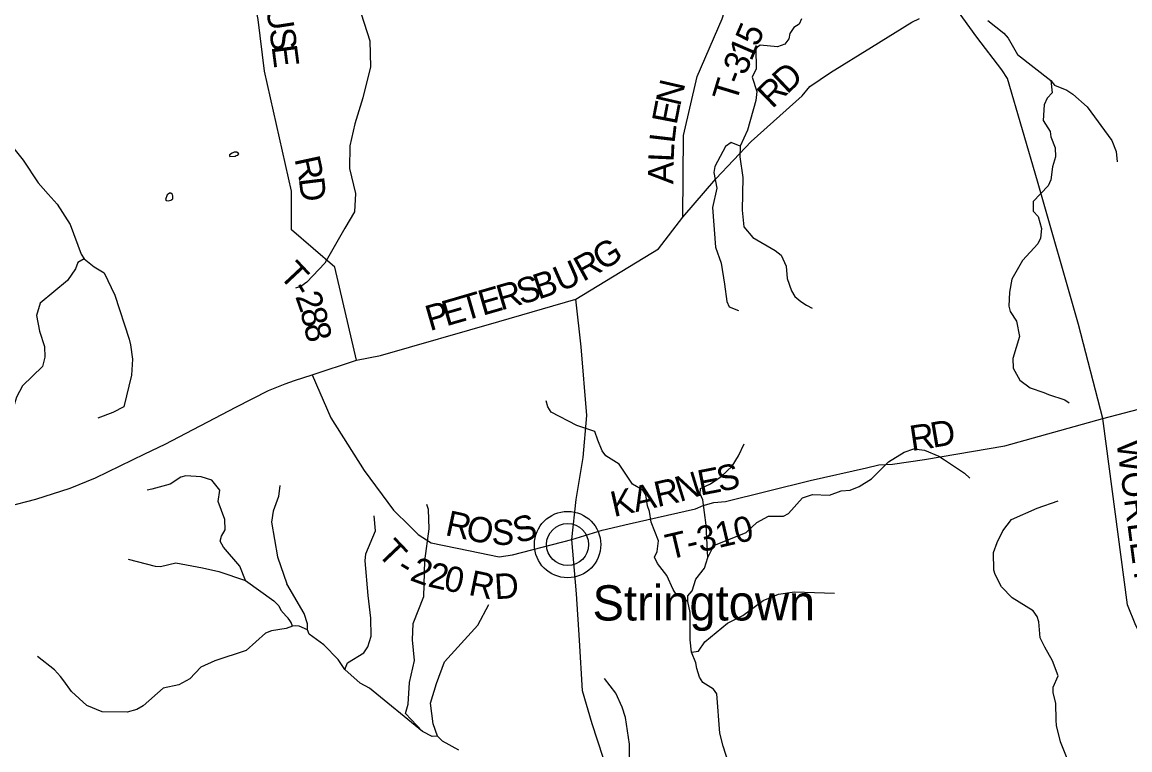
# Model space of a CAD drawing. Extents: x 1525783 to 1900577, y 218250 to 627376.
# Drawn here: x 1682109 to 1695217, y 448805 to 457419 of the extents above; entities that cross this region are included whole.
import ezdxf

# ---------------------------------------------------------------- set-up
doc = ezdxf.new("R2010")
doc.units = 0
for name, color, linetype in [('GM_X_County_Road', 7, 'Continuous'), ('GM_X_County_Road_Text', 7, 'Continuous'), ('GM_X_Minor_Lake', 7, 'Continuous'), ('GM_X_Minor_River', 7, 'Continuous'), ('GM_X_Township_Road', 7, 'Continuous'), ('GM_X_Township_Road_Text', 7, 'Continuous'), ('GM_X_Township_ROW', 7, 'Continuous'), ('GM_X_Unincorporated', 7, 'Continuous'), ('GM_X_Unincorporated_Location', 7, 'Continuous'), ('GM_X_Unincorporated_Text', 7, 'Continuous')]:
    doc.layers.add(name, color=color, linetype=linetype)

msp = doc.modelspace()

# ---------------------------------------------------------------- linework, layer by layer
at = {"layer": 'GM_X_County_Road'}
for points in [[(1699515, 444450), (1697807, 446928), (1697175, 448462), (1696820, 448397), (1696651, 448359), (1696537, 448384), (1696451, 448484), (1696388, 448692), (1696313, 448836), (1695684, 449690), (1695523, 449836), (1695289, 450275), (1695191, 450520), (1694899, 452729), (1694611, 453840), (1694125, 455535), (1693769, 456750), (1693701, 456856), (1693406, 457242), (1693106, 457654)], [(1681936, 451685), (1682272, 451773), (1682679, 451903), (1682979, 452026), (1683561, 452308), (1683800, 452422), (1684639, 452862), (1685024, 453057), (1685223, 453137), (1685333, 453175), (1685540, 453244), (1686066, 453418), (1686349, 453471), (1687751, 453877), (1688660, 454138), (1689638, 454735), (1689927, 455110), (1690319, 455563), (1690738, 456005), (1691340, 456548), (1691431, 456657), (1691675, 456821), (1692159, 457121), (1692639, 457417), (1692728, 457461)], [(1689170, 444610), (1689170, 444610), (1689186, 446350), (1689161, 446577), (1689148, 446758), (1689206, 447116), (1689400, 447778), (1689415, 447904), (1689295, 448143), (1689051, 448510), (1688855, 449111), (1688742, 449505), (1688704, 450102), (1688671, 450650), (1688613, 451295), (1688666, 451768), (1688748, 452266), (1688790, 452764), (1688725, 453577), (1688660, 454138)]]:
    msp.add_lwpolyline(points, dxfattribs=at)
at = {"layer": 'GM_X_Minor_Lake'}
for points in [[(1684618, 455880), (1684596, 455868), (1684564, 455850), (1684562, 455842), (1684568, 455830), (1684628, 455834)], [(1684628, 455834), (1684642, 455840), (1684660, 455844), (1684674, 455860), (1684648, 455878), (1684618, 455880), (1684596, 455868), (1684564, 455850), (1684562, 455842), (1684568, 455830), (1684628, 455834)], [(1684628, 455834), (1684642, 455840), (1684660, 455844), (1684674, 455860), (1684648, 455878), (1684618, 455880)], [(1683824, 455373), (1683804, 455319), (1683814, 455307), (1683838, 455303), (1683868, 455313), (1683892, 455329), (1683892, 455357), (1683888, 455379), (1683870, 455393), (1683854, 455393), (1683838, 455383), (1683824, 455373)], [(1683892, 455329), (1683892, 455357), (1683888, 455379), (1683870, 455393), (1683854, 455393), (1683838, 455383), (1683824, 455373)], [(1683824, 455373), (1683804, 455319), (1683814, 455307), (1683838, 455303), (1683868, 455313), (1683892, 455329)]]:
    msp.add_lwpolyline(points, dxfattribs=at)
at = {"layer": 'GM_X_Minor_River'}
for points in [[(1686434, 459469), (1686406, 459399), (1686310, 459264), (1686250, 459129), (1686221, 458955), (1686121, 458563), (1686079, 458353), (1686040, 457923), (1686085, 457627), (1686223, 457196), (1686230, 456891)], [(1691333, 457457), (1691306, 457393), (1691240, 457356), (1691193, 457285), (1691180, 457221), (1691133, 457157), (1691048, 457126), (1690842, 457145), (1690791, 457106), (1690794, 456867), (1690749, 456768)], [(1693538, 457437), (1693728, 457288), (1693777, 457231), (1693889, 457037), (1694283, 456728)], [(1686230, 456891), (1686142, 456522), (1686047, 456214), (1685987, 455955), (1685983, 455686), (1686052, 455392), (1686043, 455172), (1685926, 454981), (1685691, 454565), (1685479, 454341), (1685406, 454290), (1685344, 454269)], [(1690749, 456768), (1690803, 456597), (1690791, 456491), (1690694, 456139), (1690605, 455952), (1690601, 455826), (1690637, 455581), (1690631, 455192), (1690650, 454995), (1690754, 454869), (1691022, 454714), (1691091, 454659), (1691151, 454532), (1691163, 454385), (1691213, 454238), (1691252, 454173), (1691325, 454114), (1691392, 454069), (1691458, 454032)], [(1694283, 456728), (1694299, 456581), (1694240, 456518), (1694205, 456442), (1694190, 456254), (1694276, 456124), (1694283, 456060), (1694335, 455931), (1694337, 455823), (1694301, 455705), (1694283, 455551), (1694252, 455483), (1694075, 455297), (1694075, 455183), (1694132, 455120), (1694172, 454977), (1694162, 454860), (1694129, 454793), (1693946, 454599), (1693822, 454376), (1693792, 454222), (1693787, 454056), (1693802, 453993), (1693878, 453878), (1693912, 453697), (1693831, 453439), (1693836, 453321), (1693915, 453179), (1694036, 453091), (1694200, 453033), (1694255, 453010), (1694449, 452949), (1694500, 452912)], [(1694283, 456728), (1694326, 456671), (1694470, 456613), (1694541, 456568), (1694713, 456415), (1695005, 456019), (1695055, 455888), (1695067, 455766)], [(1680679, 456613), (1680799, 456640), (1681026, 456647), (1681493, 456364), (1681635, 456255), (1681888, 456078), (1682121, 455784), (1682300, 455516), (1682416, 455383), (1682522, 455263), (1682676, 455022), (1682808, 454673), (1682843, 454618), (1682961, 454522), (1683078, 454451), (1683205, 454189), (1683374, 453666), (1683391, 453600), (1683414, 453431), (1683402, 453242), (1683311, 452867), (1683184, 452797), (1683005, 452730)], [(1690605, 455952), (1690501, 455996), (1690434, 455947), (1690306, 455712), (1690293, 455638), (1690328, 455453), (1690279, 455225), (1690316, 454755), (1690381, 454566), (1690421, 454318), (1690448, 454111), (1690477, 454049), (1690586, 454005)], [(1682843, 454618), (1682770, 454575), (1682742, 454497), (1682644, 454361), (1682323, 454091), (1682280, 453946), (1682315, 453762), (1682373, 453581), (1682379, 453452), (1682351, 453343), (1682115, 453112), (1682042, 452981), (1682006, 452863), (1681993, 452689)], [(1690530, 448454), (1690405, 448847), (1690366, 449002), (1690329, 449466), (1690292, 449525), (1690165, 449604), (1690126, 449666), (1690094, 449769), (1690081, 449834), (1690031, 449961), (1690014, 450108), (1690014, 450431), (1689986, 450560), (1689846, 450652), (1689812, 450703), (1689737, 450867), (1689628, 451009), (1689593, 451084), (1689622, 451152), (1689639, 451278), (1689551, 451500), (1689535, 451627), (1689508, 451693), (1689491, 451822), (1689456, 451879), (1689333, 451951), (1689173, 452185), (1689018, 452284), (1688971, 452345), (1688922, 452470), (1688887, 452575), (1688674, 452643), (1688368, 452803), (1688329, 452864), (1688311, 452937)], [(1689986, 450560), (1689985, 450628), (1690037, 450687), (1690081, 450825), (1690184, 450955), (1690225, 451081), (1690204, 451464), (1690163, 451764), (1690131, 451837), (1690136, 451899), (1690255, 451953), (1690383, 452041), (1690510, 452161), (1690586, 452286), (1690655, 452427)], [(1690225, 451081), (1690293, 451224), (1690677, 451376), (1690802, 451498), (1690940, 451571), (1691118, 451572), (1691179, 451603), (1691343, 451787), (1691460, 451827), (1691664, 451819), (1691803, 451871), (1691906, 451879), (1692015, 451923), (1692159, 452013), (1692363, 452214), (1692546, 452329), (1692663, 452369), (1692789, 452353), (1692956, 452283), (1693023, 452236), (1693259, 452081), (1693324, 452020)], [(1684754, 450811), (1684687, 450980), (1684493, 451204), (1684454, 451275), (1684467, 451335), (1684512, 451410), (1684509, 451531), (1684430, 451745), (1684449, 451879), (1684353, 451997), (1684227, 452037), (1684047, 452048), (1683987, 452031), (1683859, 451949), (1683642, 451889), (1683590, 451877)], [(1685160, 451933), (1685142, 451805), (1685079, 451629), (1685059, 451501), (1685131, 451089), (1685241, 450770)], [(1686846, 449021), (1686645, 449236), (1686677, 449345), (1686694, 449604), (1686751, 449864), (1686730, 450109), (1686737, 450301), (1686862, 450622), (1686874, 451041), (1686925, 451423), (1686917, 451648), (1686900, 451710)], [(1694559, 448492), (1694396, 448898), (1694349, 449095), (1694347, 449157), (1694342, 449358), (1694311, 449481), (1694310, 449545), (1694368, 449679), (1694302, 449858), (1694212, 450020), (1694158, 450130), (1694142, 450320), (1694121, 450385), (1694072, 450450), (1693824, 450603), (1693699, 450734), (1693625, 450881), (1693608, 450932), (1693602, 451141), (1693646, 451260), (1693713, 451399), (1693816, 451530), (1694119, 451665), (1694371, 451753)], [(1685929, 449754), (1685959, 449834), (1686152, 449953), (1686199, 450024), (1686239, 450152), (1686237, 450364), (1686202, 450630), (1686168, 451044), (1686176, 451124), (1686291, 451398), (1686274, 451573)], [(1683363, 451063), (1683682, 450979), (1683746, 450974), (1683929, 451019), (1684242, 450960), (1684435, 450916), (1684754, 450811), (1685088, 450570), (1685147, 450511), (1685172, 450458), (1685233, 450387)], [(1687023, 448968), (1686963, 448963), (1686846, 449021), (1686218, 449536), (1686109, 449594), (1685929, 449754), (1685849, 449874), (1685680, 450049), (1685506, 450173), (1685485, 450227), (1685486, 450298), (1685447, 450417), (1685241, 450770)], [(1690031, 449961), (1690111, 449972), (1690188, 450083), (1690457, 450306), (1690639, 450395), (1690879, 450572), (1691060, 450647), (1691249, 450675), (1691724, 450661)], [(1687277, 448803), (1687082, 448909), (1687023, 448968), (1686972, 449111), (1686942, 449357), (1687011, 449592), (1687106, 449845), (1687503, 450281), (1687630, 450524)], [(1685485, 450227), (1685388, 450269), (1685339, 450273), (1685307, 450270), (1685232, 450241)], [(1685307, 450270), (1685292, 450314), (1685278, 450335), (1685256, 450363), (1685233, 450387)], [(1685232, 450241), (1685059, 450214), (1684989, 450185), (1684759, 449980), (1684388, 449858), (1684225, 449783), (1684094, 449646), (1683965, 449576), (1683778, 449536), (1683540, 449325), (1683467, 449284), (1683352, 449252), (1683056, 449255), (1682873, 449328), (1682694, 449494), (1682604, 449620), (1682561, 449675), (1682490, 449752), (1682291, 449908)], [(1690487, 447441), (1690432, 447284), (1690259, 447289), (1690128, 447343), (1689998, 447438), (1689736, 447589), (1689628, 447730), (1689580, 447805), (1689387, 447995), (1689131, 448374), (1689253, 448591), (1689296, 448728), (1689297, 448871), (1689249, 449187), (1689211, 449312), (1689136, 449476), (1688999, 449649)]]:
    msp.add_lwpolyline(points, dxfattribs=at)
at = {"layer": 'GM_X_Township_Road'}
for points in [[(1689927, 455110), (1689936, 456077), (1690096, 456777), (1690393, 457460), (1691042, 459513), (1691146, 459843), (1691035, 460578), (1691107, 460662), (1692611, 460906)], [(1686066, 453418), (1685809, 454519), (1685295, 454959), (1685295, 455417), (1684977, 456840), (1684901, 457449), (1684867, 457624), (1684202, 459260), (1683920, 459171), (1682761, 458882), (1682638, 458846), (1682519, 458779), (1682109, 458683), (1681998, 458676), (1681919, 458789), (1681726, 459127), (1681582, 459251), (1681313, 459387), (1681237, 459415)], [(1694899, 452729), (1700505, 454196), (1701177, 454379), (1702472, 454677), (1702584, 454708), (1702656, 454738)], [(1688613, 451295), (1688974, 451404), (1689294, 451482), (1690076, 451656), (1690167, 451698), (1690294, 451731), (1690432, 451746), (1691436, 451995), (1692100, 452144), (1692248, 452177), (1692410, 452187), (1692788, 452240), (1693737, 452404), (1694899, 452729)], [(1686696, 451452), (1686739, 451409), (1686794, 451353), (1686948, 451257), (1687393, 451163), (1687755, 451089), (1687912, 451114), (1688613, 451295)]]:
    msp.add_lwpolyline(points, dxfattribs=at)
at = {"layer": 'GM_X_Township_ROW'}
msp.add_lwpolyline([(1685540, 453244), (1685761, 452736), (1686156, 452113), (1686505, 451642), (1686696, 451452)], dxfattribs=at)
at = {"layer": 'GM_X_Unincorporated'}
for radius in [393, 249]:
    msp.add_circle((1688564, 451235), radius, dxfattribs=at)
at = {"layer": 'GM_X_Unincorporated_Location'}
msp.add_line((1688564, 451235), (1688564, 451235), dxfattribs=at)

# ---------------------------------------------------------------- texts
at = {"layer": 'GM_X_County_Road_Text'}
for s, rotation, p in [('D', 43.3847, (1691161, 456558)), ('R', 44.2797, (1690986, 456387)), ('G', 31.5145, (1688976, 454469)), ('U', 23.8168, (1688480, 454223)), ('R', 28.9486, (1688747, 454342)), ('B', 18.6851, (1688219, 454133)), ('R', 16.1192, (1687774, 454004)), ('S', 16.1192, (1688010, 454073)), ('T', 16.1192, (1687343, 453880)), ('E', 16.1192, (1687558, 453942)), ('P', 16.1192, (1686933, 453761)), ('E', 16.1192, (1687127, 453817)), ('WORLEY', 277.5842, (1695057, 452455))]:
    msp.add_text(s, height=300, rotation=rotation, dxfattribs=at).set_placement(p)
at = {"layer": 'GM_X_Township_Road_Text'}
for s, rotation, p in [('U', 278.7107, (1684994, 457592)), ('5', 66.457, (1690812, 457117)), ('S', 277.4333, (1685034, 457333)), ('E', 277.3786, (1685060, 457132)), ('1', 66.5923, (1690738, 456947)), ('3', 67.1752, (1690667, 456778)), ('N', 77.0044, (1689895, 456413)), ('T', 73.1698, (1690559, 456456)), ('-', 68.3841, (1690622, 456665)), ('E', 79.1017, (1689853, 456195)), ('L', 83.2962, (1689828, 455978)), ('L', 87.4908, (1689818, 455760)), ('R', 282.2147, (1685331, 455801)), ('A', 89.588, (1689816, 455499)), ('D', 276.8941, (1685382, 455567)), ('T', 313.1962, (1685138, 454414)), ('2', 289.3181, (1685338, 454173)), ('-', 301.2571, (1685281, 454264)), ('8', 283.3485, (1685397, 454007)), ('8', 283.3485, (1685440, 453827)), ('R', 8.4414, (1692635, 452341)), ('D', 9.8306, (1692886, 452379)), ('E', 10.9914, (1690135, 451813)), ('S', 11.9018, (1690361, 451857)), ('R', 12.7732, (1689627, 451677)), ('N', 17.1735, (1689891, 451737)), ('K', 12.6967, (1689111, 451560)), ('A', 12.6967, (1689369, 451618)), ('R', 347.881, (1687104, 451349)), ('S', 17.2649, (1687971, 451244)), ('O', 348.0619, (1687346, 451297)), ('S', 358.3179, (1687662, 451235)), ('T-310', 13.2296, (1689764, 451055)), ('T', 313.5725, (1686300, 451124)), ('2', 340.0749, (1686686, 450816)), ('-', 328.8977, (1686523, 450907)), ('2', 347.2451, (1686899, 450741)), ('0', 348.3979, (1687085, 450699)), ('R', 348.5385, (1687380, 450641)), ('D', 3.4207, (1687705, 450587))]:
    msp.add_text(s, height=300, rotation=rotation, dxfattribs=at).set_placement(p)
at = {"layer": 'GM_X_Unincorporated_Text'}
msp.add_text('Stringtown', height=417, rotation=0, dxfattribs=at).set_placement((1688859, 450336))

doc.saveas('drawing.dxf')
